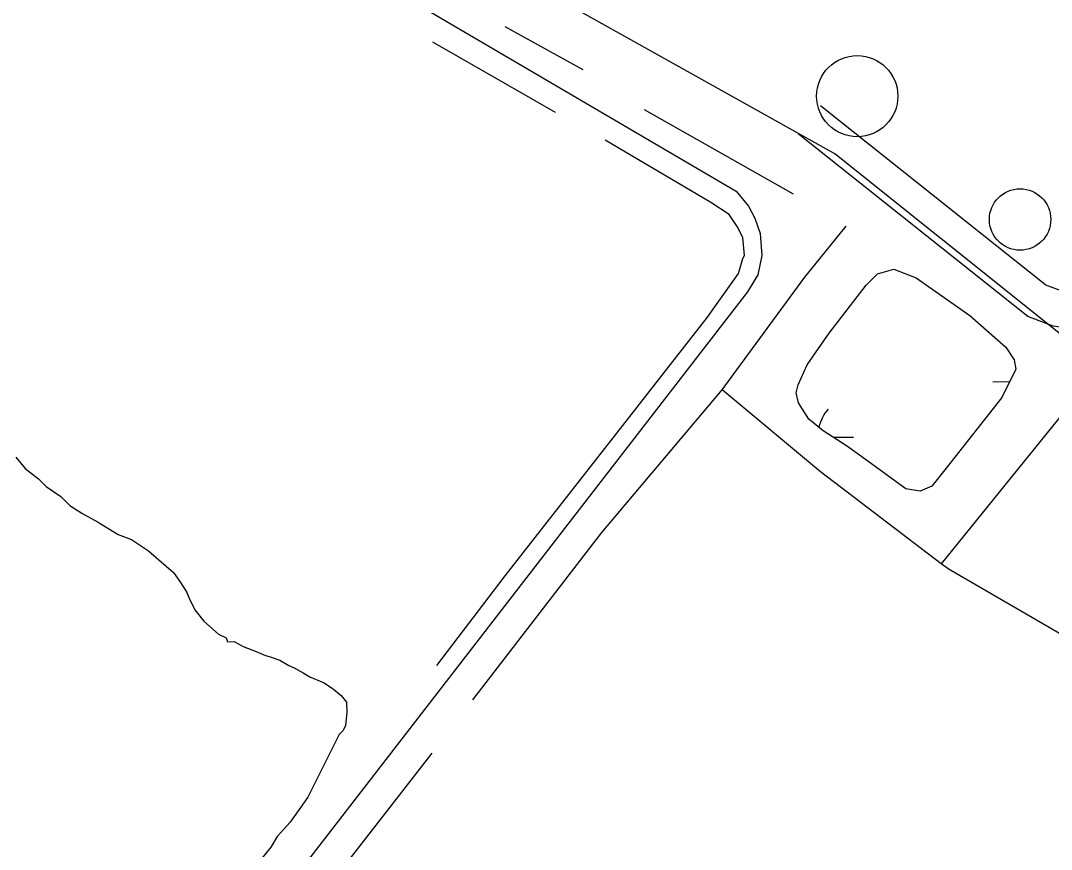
# Model space of a CAD drawing. Extents: x 3297753 to 3335611, y 652252 to 677623.
# Drawn here: x 3308352 to 3309218, y 659670 to 660367 of the extents above; entities that cross this region are included whole.
import ezdxf

# ---------------------------------------------------------------- set-up
doc = ezdxf.new("R2010")
doc.units = 0
for name, color, linetype in [('V-DOMW-TANK', 7, 'Continuous'), ('V-ROAD-CNTR', 7, 'Continuous'), ('V-SITE-OTLN', 7, 'Continuous'), ('V-SITE-VEGE', 7, 'Continuous'), ('V-TOPO-SHOR', 7, 'Continuous'), ('V-WETL-SWMP', 7, 'Continuous')]:
    doc.layers.add(name, color=color, linetype=linetype)

msp = doc.modelspace()

# ---------------------------------------------------------------- linework, layer by layer
at = {"layer": 'V-DOMW-TANK'}
for centre, radius in [((3309055.24, 660303.24), 34.13), ((3309192.04, 660199.55), 25.82)]:
    msp.add_circle(centre, radius, dxfattribs=at)
at = {"layer": 'V-ROAD-CNTR'}
for points in [[(3306854.35, 661270.94), (3306967.48, 661312.81), (3307019.61, 661320.75), (3307045.31, 661319.61), (3307065.5, 661319.25), (3307083.61, 661314.58), (3307106.2, 661306.96), (3307128.07, 661298.32), (3308076.59, 660737.94), (3308953.63, 660223.44), (3308963.83, 660210.62), (3308969.32, 660200.61), (3308973.54, 660187.7), (3308975.11, 660169.2), (3308971.61, 660153), (3308962.93, 660138.72), (3308359.38, 659357.55)], [(3309258.93, 660138.94), (3309242.35, 660137.11), (3309242.35, 660137.11), (3309227.33, 660139.17), (3309213.57, 660144.31), (3309024.36, 660295.15)], [(3309263.8, 660109.34), (3309241.99, 660106.88), (3309219.96, 660109.9), (3309198.6, 660117.87), (3309005.66, 660271.69)]]:
    msp.add_lwpolyline(points, dxfattribs=at)
at = {"layer": 'V-SITE-OTLN'}
msp.add_lwpolyline([(3310485.68, 659437.6), (3310168.06, 659673.2), (3310122.69, 659702.4), (3309893.07, 659850.16), (3309647.52, 660044.35), (3309485.85, 659895.12), (3309036.48, 660254.78), (3308662.45, 660464.17), (3308627.88, 660502.81), (3308572.25, 660564.97), (3308019.49, 661011.41), (3307955.26, 661063.96), (3308281.88, 661527.79), (3308422.88, 661688.05)], dxfattribs=at)
at = {"layer": 'V-SITE-VEGE'}
msp.add_lwpolyline([(3308348.45, 659999.84), (3308356.23, 659990.15), (3308367.25, 659981.61), (3308373.89, 659975.18), (3308386, 659966.65), (3308393.74, 659959.14), (3308403.65, 659952.76), (3308416.83, 659945.33), (3308434.43, 659934.71), (3308445.39, 659930.52), (3308459.7, 659920.94), (3308468.53, 659913.45), (3308480.68, 659902.74), (3308486.24, 659895.2), (3308491.82, 659886.57), (3308494.08, 659881.16), (3308498.59, 659871.42), (3308506.36, 659861.74), (3308518.51, 659851.03), (3308525.1, 659847.86), (3308526.23, 659844.61), (3308531.68, 659844.7), (3308539.37, 659840.46), (3308550.33, 659836.27), (3308558, 659833.12), (3308561.29, 659832.08), (3308570.05, 659828.95), (3308577.74, 659824.71), (3308582.13, 659822.59), (3308589.82, 659818.36), (3308595.32, 659815.17), (3308607.39, 659809.91), (3308615.09, 659804.58), (3308621.71, 659799.24), (3308626.15, 659793.86), (3308626.29, 659785.15), (3308625.36, 659774.24), (3308623.25, 659769.85), (3308620.04, 659766.53), (3308593.61, 659713.83), (3308578.68, 659692.9), (3308567.98, 659680.76), (3308562.67, 659671.96), (3308551.97, 659658.72)], dxfattribs=at)
at = {"layer": 'V-TOPO-SHOR'}
for p, q in [((3308825.07, 660325.37), (3308759.45, 660361.51)), ((3308801.7, 660289.47), (3308698.79, 660348.65)), ((3309001.8, 660220.87), (3308876.64, 660291.83))]:
    msp.add_line(p, q, dxfattribs=at)
for points in [[(3308702.09, 659824.57), (3308759.45, 659899.88), (3308858.3, 660026.26), (3308929.52, 660117.46), (3308955.59, 660154.09), (3308958.99, 660166.65), (3308960.42, 660169.34), (3308959.21, 660184.4), (3308954.4, 660193.69), (3308947.69, 660203.67), (3308932.29, 660213.77), (3308843.54, 660266.2)], [(3309289.9, 659814.04), (3309132.44, 659905.16), (3309125.82, 659910.18), (3309024.3, 659987.27), (3308941.84, 660056.42), (3309011.08, 660150.95), (3309046.01, 660193.9)], [(3308732.31, 659795.76), (3308840.54, 659936.38), (3308941.84, 660056.42)], [(3309613.7, 660002.28), (3309542.57, 659920.51), (3309491.08, 659863.11), (3309483.09, 659865.51), (3309375.06, 659944.16), (3309242.73, 660052.64), (3309233.94, 660043.69), (3309125.82, 659910.18)], [(3308697.8, 659750.95), (3308611.7, 659640.05), (3308515.38, 659517.53), (3308454.77, 659424.76), (3308434.49, 659394.11)]]:
    msp.add_lwpolyline(points, dxfattribs=at)
at = {"layer": 'V-WETL-SWMP'}
for p, q in [((3309169.23, 660063.2), (3309183.35, 660063.21)), ((3309034.98, 660016.63), (3309052.22, 660016.65))]:
    msp.add_line(p, q, dxfattribs=at)
msp.add_lwpolyline([(3309096.05, 659973.12), (3309091.04, 659976.75), (3309064.03, 659996.31), (3309046.28, 660009.36), (3309026.65, 660021.98), (3309014.66, 660031.81), (3309005.95, 660045.51), (3309003.81, 660053.75), (3309005.49, 660060.59), (3309013.29, 660077.43), (3309031.73, 660104.03), (3309062.6, 660144.2), (3309072.12, 660153.92), (3309085.97, 660157.74), (3309104.68, 660150.37), (3309149.78, 660118.9), (3309180.02, 660092.26), (3309187.14, 660081.53), (3309188.5, 660073.65), (3309176.77, 660049.9), (3309129.87, 659990.37), (3309117.87, 659975.29), (3309108.18, 659971.22)], close=True, dxfattribs=at)
msp.add_arc((3309057.46, 660017.13), 35.25, 139.28648, 167.2446, dxfattribs=at)

doc.saveas('drawing.dxf')
